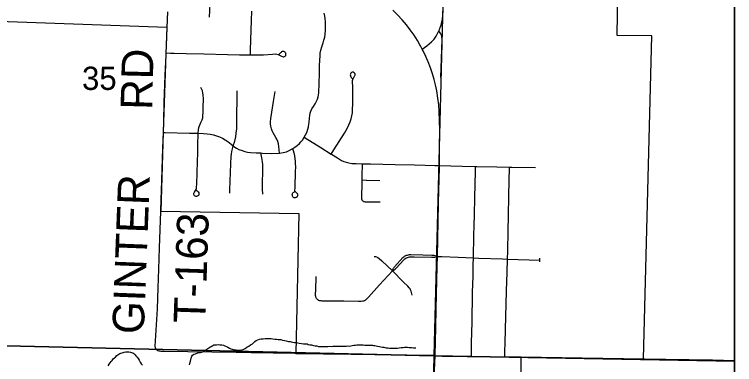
# Model space of a CAD drawing. Extents: x 2.4 to 73.1, y 4.5 to 25.6.
# Drawn here: x 35.65 to 36.297, y 21.55 to 21.865 of the extents above; entities that cross this region are included whole.
import ezdxf

# ---------------------------------------------------------------- set-up
doc = ezdxf.new("R2010")
doc.units = 0
for name, color, linetype in [('GM_X_City_Street', 7, 'Continuous'), ('GM_X_Corporation', 7, 'Continuous'), ('GM_X_County_Road', 7, 'Continuous'), ('GM_X_Minor_River', 7, 'Continuous'), ('GM_X_Section', 7, 'Continuous'), ('GM_X_Section_Text', 7, 'Continuous'), ('GM_X_State_Route', 7, 'Continuous'), ('GM_X_Township_Road', 7, 'Continuous'), ('GM_X_Township_Road_Text', 7, 'Continuous'), ('GM_X_US_Shield', 7, 'Continuous'), ('SH_Cut_Line', 7, 'Continuous'), ('SH_Data', 7, 'Continuous')]:
    doc.layers.add(name, color=color, linetype=linetype)

msp = doc.modelspace()

# ---------------------------------------------------------------- linework, layer by layer
at = {"layer": 'GM_X_City_Street'}
for points in [[(35.8255, 21.86237), (35.82593, 21.8745), (35.82615, 21.87823), (35.82648, 21.8807), (35.82696, 21.88282), (35.82763, 21.88489), (35.82897, 21.88804), (35.83075, 21.8912), (35.83173, 21.89295)], [(35.86228, 21.82845), (35.86243, 21.83308), (35.86298, 21.85079), (35.8633, 21.85947), (35.86356, 21.86784)], [(35.88824, 21.74012), (35.89169, 21.7407), (35.89463, 21.74145), (35.89716, 21.74254), (35.89987, 21.74398), (35.90037, 21.74428), (35.90221, 21.74543), (35.90416, 21.74689), (35.90622, 21.74873), (35.90769, 21.75027), (35.90901, 21.75194), (35.91063, 21.75437), (35.91188, 21.75662), (35.91287, 21.75885), (35.9139, 21.76174), (35.91443, 21.76379), (35.91484, 21.76618), (35.91501, 21.76798), (35.91525, 21.7717), (35.91554, 21.77389), (35.91601, 21.77605), (35.91661, 21.77786), (35.91756, 21.77988), (35.91888, 21.78202), (35.92052, 21.78461), (35.92163, 21.78676), (35.92244, 21.78871), (35.92306, 21.79073), (35.9234, 21.7925), (35.92358, 21.79431), (35.92391, 21.80264), (35.9242, 21.81185), (35.92441, 21.81897), (35.9248, 21.82795), (35.92504, 21.83013), (35.92556, 21.8329), (35.9263, 21.83563), (35.92758, 21.83947), (35.92832, 21.84182), (35.92898, 21.84449), (35.92942, 21.84721), (35.92973, 21.85059), (35.92984, 21.85491), (35.92976, 21.85829), (35.92946, 21.86134), (35.92911, 21.86345), (35.92846, 21.86613)], [(36.01672, 21.83359), (36.02075, 21.83671), (36.02294, 21.83841), (36.02496, 21.84028), (36.02607, 21.84142), (36.02729, 21.8428), (36.02852, 21.84444), (36.02915, 21.84544), (36.02979, 21.84659), (36.03109, 21.84903), (36.03161, 21.85021), (36.03233, 21.85184), (36.03288, 21.8532), (36.0336, 21.85518), (36.0341, 21.85703), (36.03457, 21.85904), (36.03485, 21.8608), (36.03509, 21.86377), (36.03537, 21.86872)], [(36.03347, 21.80829), (36.03422, 21.83354), (36.03442, 21.84224), (36.03435, 21.84413), (36.03417, 21.8453), (36.03384, 21.8463), (36.03327, 21.84744), (36.03161, 21.85021)], [(35.78649, 21.83025), (35.79055, 21.83011), (35.79366, 21.83), (35.80453, 21.82972), (35.82037, 21.82932), (35.84149, 21.82895), (35.85237, 21.82863), (35.86228, 21.82845), (35.86293, 21.82844), (35.87163, 21.82844), (35.87411, 21.82852), (35.88216, 21.82925), (35.88433, 21.82936), (35.88587, 21.82923), (35.88707, 21.82892), (35.88849, 21.82831), (35.8901, 21.82736), (35.89094, 21.82697), (35.89155, 21.82685), (35.89217, 21.82689), (35.89277, 21.82704), (35.89332, 21.82733), (35.89377, 21.82776), (35.89394, 21.82803), (35.89415, 21.82891), (35.89408, 21.82953), (35.89396, 21.83001), (35.89377, 21.8304), (35.8934, 21.83091), (35.89293, 21.8313), (35.89236, 21.83155), (35.89174, 21.83164), (35.89113, 21.83156), (35.89067, 21.83146), (35.89027, 21.83121), (35.88973, 21.8308), (35.88928, 21.83042), (35.88773, 21.82889)], [(35.93484, 21.73927), (35.9373, 21.74321), (35.94669, 21.75821), (35.94925, 21.76244), (35.95077, 21.76546), (35.95196, 21.76829), (35.95283, 21.77091), (35.95345, 21.77359), (35.95386, 21.77631), (35.95409, 21.77938), (35.95424, 21.78464), (35.95431, 21.78742), (35.95417, 21.79303), (35.95415, 21.79921), (35.95409, 21.80484), (35.95412, 21.80548), (35.95431, 21.80646), (35.95455, 21.80705), (35.95508, 21.80813), (35.95619, 21.80989), (35.95637, 21.81036), (35.95641, 21.81083), (35.95625, 21.81151), (35.95592, 21.81217), (35.95563, 21.81247), (35.95525, 21.81275), (35.9548, 21.81294), (35.95432, 21.81299), (35.95382, 21.81293), (35.9531, 21.81261), (35.9525, 21.8121), (35.95223, 21.8117), (35.95206, 21.81124), (35.95203, 21.81048), (35.95219, 21.80966), (35.95251, 21.80888), (35.95283, 21.80831), (35.95333, 21.80762), (35.95368, 21.80726), (35.95428, 21.80688)], [(35.81342, 21.70698), (35.81439, 21.70618), (35.81542, 21.70521), (35.81583, 21.70437), (35.81596, 21.70376), (35.81594, 21.70315), (35.81576, 21.70256), (35.81543, 21.70203), (35.81497, 21.70161), (35.81442, 21.70132), (35.81382, 21.70119), (35.8132, 21.70122), (35.81262, 21.70143), (35.81211, 21.70178), (35.81171, 21.70226), (35.81145, 21.70282), (35.81134, 21.70343), (35.81138, 21.70404), (35.81155, 21.70464), (35.81184, 21.70519), (35.81278, 21.70643), (35.81345, 21.70747), (35.81365, 21.70805), (35.81381, 21.70896), (35.81402, 21.713), (35.81428, 21.72139), (35.81435, 21.722), (35.81431, 21.72232), (35.81438, 21.72293), (35.81485, 21.74097), (35.81509, 21.74842), (35.81533, 21.75682), (35.81541, 21.75799), (35.81563, 21.76115), (35.81591, 21.7633), (35.81637, 21.76478), (35.81765, 21.76762), (35.8188, 21.77017), (35.81934, 21.77195), (35.81955, 21.77348), (35.81973, 21.7772), (35.81977, 21.78125), (35.81996, 21.78917), (35.81979, 21.79238), (35.81946, 21.79443), (35.81905, 21.79624), (35.81765, 21.79929)], [(35.84684, 21.74673), (35.84809, 21.75078), (35.84905, 21.75469), (35.84954, 21.75808), (35.84988, 21.7621), (35.85002, 21.76707), (35.85019, 21.7963)], [(35.88824, 21.74012), (35.88776, 21.74623), (35.88733, 21.74864), (35.88676, 21.75067), (35.88598, 21.75266), (35.88515, 21.75428), (35.88275, 21.7583), (35.88178, 21.7603), (35.88113, 21.7621), (35.88061, 21.76426), (35.88031, 21.76647), (35.88027, 21.76838), (35.88052, 21.77121), (35.88305, 21.78657), (35.88462, 21.79545)], [(35.78399, 21.75885), (35.78566, 21.7588), (35.80735, 21.75819), (35.81541, 21.75799), (35.82011, 21.75787), (35.82324, 21.75765), (35.82603, 21.75725), (35.82911, 21.75661), (35.83184, 21.75583), (35.83449, 21.75483), (35.83705, 21.75361), (35.83952, 21.75221), (35.84186, 21.75063), (35.84506, 21.74811), (35.84684, 21.74673), (35.84823, 21.74565), (35.84975, 21.74464), (35.85191, 21.74354), (35.85476, 21.74238), (35.85709, 21.74164), (35.85948, 21.74115), (35.86222, 21.74079), (35.86746, 21.74044), (35.87153, 21.7403), (35.87306, 21.74024), (35.88145, 21.7399), (35.88824, 21.74012)], [(35.91063, 21.75437), (35.91384, 21.75241), (35.91543, 21.75144), (35.92545, 21.74521), (35.93484, 21.73927), (35.93515, 21.73908), (35.94044, 21.73579), (35.94424, 21.73362), (35.94625, 21.7327), (35.94834, 21.73196), (35.95079, 21.73134), (35.95329, 21.73095), (35.95735, 21.73068), (35.96296, 21.73055), (35.97009, 21.73039), (35.99245, 21.72987), (36.00984, 21.72951), (36.01915, 21.72933), (36.02802, 21.72906), (36.03206, 21.72895)], [(35.84372, 21.70425), (35.84378, 21.70706), (35.84459, 21.73041), (35.84497, 21.73725), (35.84521, 21.73936), (35.84564, 21.74165), (35.84645, 21.74511), (35.84684, 21.74673)], [(35.90247, 21.70561), (35.90369, 21.70453), (35.90408, 21.70409), (35.90441, 21.70359), (35.90463, 21.70302), (35.90467, 21.7024), (35.90449, 21.70151), (35.90432, 21.70115), (35.90409, 21.70086), (35.90382, 21.7006), (35.90327, 21.70029), (35.90292, 21.70016), (35.90246, 21.70004), (35.90197, 21.70001), (35.90152, 21.70008), (35.90107, 21.70022), (35.90069, 21.70044), (35.9003, 21.70093), (35.90005, 21.7015), (35.89992, 21.7021), (35.89985, 21.70266), (35.89992, 21.70347), (35.90002, 21.70389), (35.90029, 21.70439), (35.90053, 21.70465), (35.90136, 21.70519), (35.90182, 21.70547), (35.90207, 21.7057), (35.90227, 21.70628), (35.90232, 21.70924), (35.90283, 21.72399), (35.90292, 21.72743), (35.90291, 21.7284), (35.9029, 21.73025), (35.90279, 21.7325), (35.90248, 21.73545), (35.90175, 21.73956), (35.90156, 21.74019), (35.90037, 21.74428)], [(35.87331, 21.70318), (35.87328, 21.70411), (35.8732, 21.70719), (35.87314, 21.70964), (35.87312, 21.71241), (35.87314, 21.71581), (35.87327, 21.72138), (35.87345, 21.72726), (35.87337, 21.72973), (35.87309, 21.73218), (35.87253, 21.736), (35.87153, 21.7403)], [(35.96265, 21.71606), (35.96275, 21.72305), (35.96285, 21.72648), (35.96296, 21.73055)], [(36.03206, 21.72895), (36.05241, 21.7283), (36.06449, 21.72818), (36.06579, 21.72817), (36.08382, 21.72779), (36.09501, 21.72764), (36.09719, 21.72761), (36.11831, 21.72727)], [(36.06079, 21.55711), (36.06089, 21.56207), (36.06103, 21.56953), (36.06141, 21.58816), (36.06149, 21.59282), (36.06163, 21.59748), (36.06176, 21.60494), (36.06196, 21.61519), (36.06229, 21.62917), (36.06255, 21.63974), (36.06269, 21.64597), (36.06314, 21.66645), (36.06328, 21.67484), (36.06357, 21.68478), (36.06385, 21.70031), (36.06439, 21.72362), (36.06449, 21.72818)], [(36.09079, 21.5569), (36.09099, 21.56191), (36.09129, 21.56936), (36.09156, 21.58147), (36.09245, 21.61592), (36.09292, 21.63299), (36.09329, 21.64479), (36.09349, 21.65193), (36.09381, 21.67056), (36.0941, 21.68359), (36.09455, 21.70191), (36.09501, 21.72764)], [(35.97889, 21.69598), (35.97108, 21.69613), (35.96581, 21.69617), (35.9648, 21.69621), (35.96408, 21.6964), (35.96344, 21.6968), (35.96293, 21.69731), (35.96253, 21.69795), (35.96233, 21.69865), (35.96226, 21.69998), (35.96262, 21.714), (35.96265, 21.71606)], [(35.96265, 21.71606), (35.96621, 21.7159), (35.96652, 21.71588), (35.97863, 21.71566)], [(35.97347, 21.64726), (35.9747, 21.64704), (35.97544, 21.64681), (35.97606, 21.64653), (35.97679, 21.64613), (35.9779, 21.64534), (35.98025, 21.64315), (35.98989, 21.63433)], [(35.98989, 21.63433), (35.99054, 21.63599), (35.99095, 21.63682), (35.99129, 21.63736), (35.99165, 21.63779), (35.99917, 21.64619), (36.00012, 21.64702), (36.00065, 21.64737), (36.0012, 21.64771), (36.00184, 21.64802), (36.00253, 21.64826), (36.00334, 21.6485), (36.00429, 21.64871), (36.00534, 21.64886), (36.00637, 21.6489), (36.01723, 21.64865), (36.02516, 21.64842), (36.02712, 21.64824), (36.02883, 21.64778), (36.03031, 21.6473)], [(35.98989, 21.63433), (35.99147, 21.63516), (35.99245, 21.63589), (35.99302, 21.63641), (35.99327, 21.63669), (35.99999, 21.64409), (36.00061, 21.64473), (36.00112, 21.64518), (36.00183, 21.64566), (36.00258, 21.64607), (36.00331, 21.6464), (36.00418, 21.64668), (36.00508, 21.64685), (36.00599, 21.64691), (36.00928, 21.64686), (36.02512, 21.64646), (36.027, 21.64657), (36.02795, 21.64668), (36.02932, 21.64696), (36.03031, 21.6473)], [(36.03031, 21.6473), (36.03415, 21.64715), (36.04906, 21.64656), (36.06269, 21.64597), (36.0674, 21.64576), (36.08884, 21.64496), (36.09329, 21.64479), (36.12237, 21.64402)], [(36.1224, 21.64224), (36.12237, 21.64402), (36.12238, 21.6457)], [(35.92159, 21.60952), (35.92218, 21.60883), (35.92276, 21.60837), (35.92322, 21.60805), (35.92391, 21.60775), (35.92453, 21.60759), (35.92538, 21.60746), (35.92636, 21.60736), (35.93263, 21.60736), (35.94631, 21.60722), (35.95936, 21.60702), (35.96189, 21.60704), (35.96319, 21.60719), (35.96407, 21.60739), (35.96482, 21.60768), (35.96567, 21.60818), (35.96626, 21.60857), (35.96695, 21.60913), (35.96833, 21.61046), (35.97828, 21.6216), (35.98989, 21.63433)], [(36.00748, 21.61246), (36.00696, 21.61479), (36.00659, 21.61608), (36.00616, 21.61712), (36.00567, 21.61801), (36.0049, 21.61897), (36.00367, 21.62036), (35.99941, 21.6245), (35.98989, 21.63433)], [(35.92159, 21.60952), (35.92129, 21.61001), (35.9211, 21.6105), (35.92096, 21.61115), (35.92087, 21.61207), (35.92096, 21.61825), (35.92123, 21.6278), (35.92121, 21.62932)]]:
    msp.add_lwpolyline(points, dxfattribs=at)
at = {"layer": 'GM_X_Corporation'}
for points in [[(36.10545, 21.51712), (36.10544, 21.55708), (36.21546, 21.55504), (36.22306, 21.84551), (36.19174, 21.84592), (36.19241, 21.88501), (36.22325, 21.88487), (36.2575, 21.90719), (36.25749, 21.93181), (36.28758, 21.93095), (36.28806, 21.95216), (36.29738, 21.95194), (36.29738, 23.44254)], [(35.52669, 21.86288), (35.78723, 21.85333), (35.78634, 21.82958), (35.78388, 21.75912), (35.7816, 21.68803), (35.90569, 21.68575), (35.903, 21.56007), (36.02767, 21.55837), (36.02007, 21.22952)]]:
    msp.add_lwpolyline(points, dxfattribs=at)
at = {"layer": 'GM_X_County_Road'}
for points in [[(36.02831, 21.55812), (36.03468, 21.55755), (36.0399, 21.5575), (36.05696, 21.55714), (36.06079, 21.55711)], [(36.06079, 21.55711), (36.08612, 21.55691), (36.09079, 21.5569)], [(36.09079, 21.5569), (36.09853, 21.55689), (36.10509, 21.55681)], [(36.10509, 21.55681), (36.10556, 21.5568), (36.11997, 21.55661), (36.13394, 21.55639), (36.16655, 21.55586), (36.1976, 21.55539), (36.21634, 21.55507)], [(36.21634, 21.55507), (36.23566, 21.5548), (36.2776, 21.55409), (36.29738, 21.55375)]]:
    msp.add_lwpolyline(points, dxfattribs=at)
at = {"layer": 'GM_X_Minor_River'}
for points in [[(35.80758, 21.54966), (35.80781, 21.55098), (35.80825, 21.55306), (35.80909, 21.5557), (35.80971, 21.55739), (35.81012, 21.55852), (35.81128, 21.55925), (35.813, 21.55977), (35.81511, 21.56047), (35.81741, 21.56097), (35.81855, 21.56113), (35.81971, 21.56167), (35.82106, 21.56258), (35.82203, 21.56312), (35.82474, 21.56494), (35.82571, 21.56568), (35.82705, 21.56621), (35.82841, 21.56712), (35.82937, 21.56766), (35.83033, 21.56782), (35.83185, 21.56778), (35.83318, 21.56793), (35.83469, 21.5677), (35.8364, 21.56765), (35.83791, 21.56742), (35.83923, 21.56681), (35.84073, 21.5662), (35.84204, 21.56559), (35.84335, 21.56479), (35.84466, 21.56418), (35.84578, 21.56377), (35.84673, 21.56355), (35.84805, 21.56332), (35.84956, 21.56309), (35.85127, 21.56304), (35.85279, 21.563), (35.85412, 21.56315), (35.85565, 21.56349), (35.85739, 21.56439), (35.85894, 21.56548), (35.86068, 21.56657), (35.86242, 21.56766), (35.86397, 21.56876), (35.86533, 21.56986), (35.86631, 21.57078), (35.86728, 21.57152), (35.87035, 21.57276), (35.87188, 21.57309), (35.8736, 21.57324), (35.8755, 21.57337), (35.8774, 21.57351), (35.8793, 21.57345), (35.88082, 21.57341), (35.88233, 21.57317), (35.88422, 21.57293), (35.88574, 21.5727), (35.88725, 21.57265), (35.88953, 21.5724), (35.89103, 21.57197), (35.89273, 21.57173), (35.89443, 21.57131), (35.89632, 21.57087), (35.89783, 21.57064), (35.89896, 21.57041), (35.90047, 21.56999), (35.90199, 21.56995), (35.9035, 21.56971), (35.90482, 21.56949), (35.90615, 21.56926), (35.90804, 21.56901), (35.90993, 21.56877), (35.91164, 21.56872), (35.91315, 21.56849), (35.91428, 21.56807), (35.9156, 21.56784), (35.91711, 21.56761), (35.91881, 21.56718), (35.92051, 21.56694), (35.92203, 21.56671), (35.92353, 21.56629), (35.92581, 21.56622), (35.9279, 21.56635), (35.92999, 21.56629), (35.9317, 21.56624), (35.93341, 21.56638), (35.93493, 21.56634), (35.93645, 21.56649), (35.93817, 21.56663), (35.93968, 21.56658), (35.94177, 21.56652), (35.94329, 21.56667), (35.945, 21.56662), (35.9469, 21.56656), (35.94823, 21.56653)], [(35.94823, 21.56653), (35.94956, 21.56668), (35.95089, 21.56664), (35.95509, 21.56728), (35.95661, 21.56743), (35.95794, 21.56758), (35.95909, 21.56774), (35.96004, 21.56771), (35.96175, 21.56766), (35.96345, 21.56761), (35.96516, 21.56756), (35.96687, 21.56751), (35.96801, 21.56748), (35.96915, 21.56745), (35.97066, 21.5674), (35.97199, 21.56736), (35.97294, 21.56715), (35.97407, 21.56711), (35.97521, 21.56689), (35.97652, 21.56647), (35.97823, 21.56623), (35.97955, 21.56601), (35.98106, 21.56577), (35.98219, 21.56555), (35.98314, 21.56533), (35.98427, 21.56511), (35.9856, 21.56507), (35.9873, 21.56483), (35.98901, 21.56478), (35.99034, 21.56474), (35.99148, 21.56471), (35.993, 21.56467), (35.99452, 21.56481), (35.99604, 21.56496), (35.99776, 21.56529), (35.99947, 21.56543), (36.00062, 21.56559), (36.00176, 21.56556), (36.00327, 21.56551), (36.00498, 21.56546), (36.00707, 21.5654), (36.00877, 21.56516), (36.00972, 21.56514), (36.01086, 21.56511)], [(35.73425, 21.54891), (35.73524, 21.55022), (35.73623, 21.55152), (35.73722, 21.55282), (35.738, 21.55375), (35.7388, 21.55506), (35.73997, 21.55597), (35.74094, 21.55671), (35.7423, 21.558), (35.74386, 21.55929), (35.74483, 21.55983), (35.74579, 21.56018), (35.74694, 21.56053), (35.74789, 21.56088), (35.74885, 21.56123), (35.75019, 21.56138), (35.75152, 21.56154), (35.75303, 21.5613), (35.75436, 21.56107), (35.7553, 21.56086), (35.75643, 21.56045), (35.75737, 21.56004), (35.75866, 21.55886), (35.7592, 21.5577), (35.76031, 21.55672), (35.76122, 21.55536), (35.76212, 21.55382), (35.76303, 21.55227), (35.76412, 21.55072), (35.76522, 21.54936)]]:
    msp.add_lwpolyline(points, dxfattribs=at)
at = {"layer": 'GM_X_Section'}
for points in [[(35.54042, 22.06912), (36.04008, 22.06111), (36.02696, 21.55771), (35.52703, 21.56952)], [(35.52419, 21.56939), (35.52703, 21.56952), (36.02696, 21.55771), (36.0157, 21.03703), (35.51178, 21.04783)]]:
    msp.add_lwpolyline(points, close=True, dxfattribs=at)
at = {"layer": 'GM_X_State_Route'}
for points in [[(36.01454, 21.83759), (36.01233, 21.84136), (36.00926, 21.84611), (36.00583, 21.85098), (36.00238, 21.85546), (35.99855, 21.86003), (35.99433, 21.86468), (35.99034, 21.86869)], [(36.03207, 21.72945), (36.03229, 21.74567), (36.03234, 21.76091), (36.03228, 21.76948), (36.03192, 21.7776), (36.03151, 21.78345), (36.0307, 21.78953), (36.02965, 21.79631), (36.0286, 21.80158), (36.02738, 21.80645), (36.02593, 21.8116), (36.02406, 21.81673), (36.02193, 21.8223), (36.02169, 21.82288), (36.01985, 21.82721), (36.01755, 21.83204), (36.01672, 21.83359), (36.01504, 21.83676), (36.01454, 21.83759)], [(36.02831, 21.55812), (36.02899, 21.58366), (36.02927, 21.60006), (36.03011, 21.63836), (36.03031, 21.6473), (36.03067, 21.66316), (36.03134, 21.69491), (36.03157, 21.70696), (36.03179, 21.71606), (36.03202, 21.72742), (36.03206, 21.72895), (36.03207, 21.72945)], [(36.01908, 21.22945), (36.01935, 21.25527), (36.01961, 21.27018), (36.02016, 21.29036), (36.02087, 21.31458), (36.02168, 21.34005), (36.02212, 21.35527), (36.02285, 21.38135), (36.02347, 21.40309), (36.02412, 21.42732), (36.0245, 21.44222), (36.02551, 21.47234), (36.02617, 21.4947), (36.02645, 21.50413), (36.02672, 21.51303), (36.02768, 21.5447), (36.02831, 21.55812)]]:
    msp.add_lwpolyline(points, dxfattribs=at)
at = {"layer": 'GM_X_Township_Road'}
msp.add_line((35.78735, 21.85306), (35.78791, 21.86737), dxfattribs=at)
for points in [[(35.78649, 21.83025), (35.78677, 21.83703), (35.78735, 21.85306)], [(35.78399, 21.75885), (35.7843, 21.76886), (35.78486, 21.78578), (35.78573, 21.8099), (35.78642, 21.82835), (35.78649, 21.83025)], [(35.78171, 21.68775), (35.78215, 21.69918), (35.78236, 21.70602), (35.78355, 21.74459), (35.78399, 21.75885)], [(35.77754, 21.56373), (35.77715, 21.56433), (35.77697, 21.56484), (35.77679, 21.56528), (35.77667, 21.56585), (35.77661, 21.56653), (35.77865, 21.60019), (35.77942, 21.61904), (35.77996, 21.6358), (35.78059, 21.65503), (35.78171, 21.68775)], [(35.77754, 21.56373), (35.77824, 21.56316), (35.77911, 21.56273), (35.78002, 21.56243), (35.78082, 21.56223), (35.78166, 21.56206), (35.78273, 21.56196), (35.7841, 21.56196), (35.84947, 21.561), (35.86295, 21.56077), (35.90211, 21.5601), (35.90269, 21.5601)], [(35.90269, 21.5601), (35.90422, 21.56007), (35.91974, 21.55984), (35.95893, 21.55931), (35.97417, 21.55908), (35.99719, 21.55873), (36.02298, 21.55848), (36.02831, 21.55812)]]:
    msp.add_lwpolyline(points, dxfattribs=at)
at = {"layer": 'GM_X_US_Shield'}
for points in [[(36.29738, 21.5531), (36.29738, 22.05662), (36.04008, 22.06111), (36.02696, 21.55771)], [(36.29738, 21.0268), (36.29738, 21.5531), (36.02696, 21.55771), (36.0157, 21.03703)]]:
    msp.add_lwpolyline(points, close=True, dxfattribs=at)
at = {"layer": 'SH_Cut_Line'}
msp.add_lwpolyline([(36.29738, 20.02567), (36.29738, 24.78522), (29.49738, 24.78522)], dxfattribs=at)
at = {"layer": 'SH_Data'}
msp.add_lwpolyline([(29.49738, 24.78522), (36.29738, 24.78522), (36.29738, 17.98522), (29.49738, 17.98522)], close=True, dxfattribs=at)

# ---------------------------------------------------------------- texts
at = {"layer": 'GM_X_Section_Text'}
msp.add_text('35', height=0.020928, rotation=0.00001, dxfattribs=at).set_placement((35.7109, 21.79699))
at = {"layer": 'GM_X_Township_Road_Text'}
for s, rotation, p in [('RD', 88.53744, (35.77389, 21.77885)), ('GINTER', 87.79002, (35.76639, 21.57698)), ('T-163', 88.04784, (35.82151, 21.58682))]:
    msp.add_text(s, height=0.028409, rotation=rotation, dxfattribs=at).set_placement(p)

doc.saveas('drawing.dxf')
